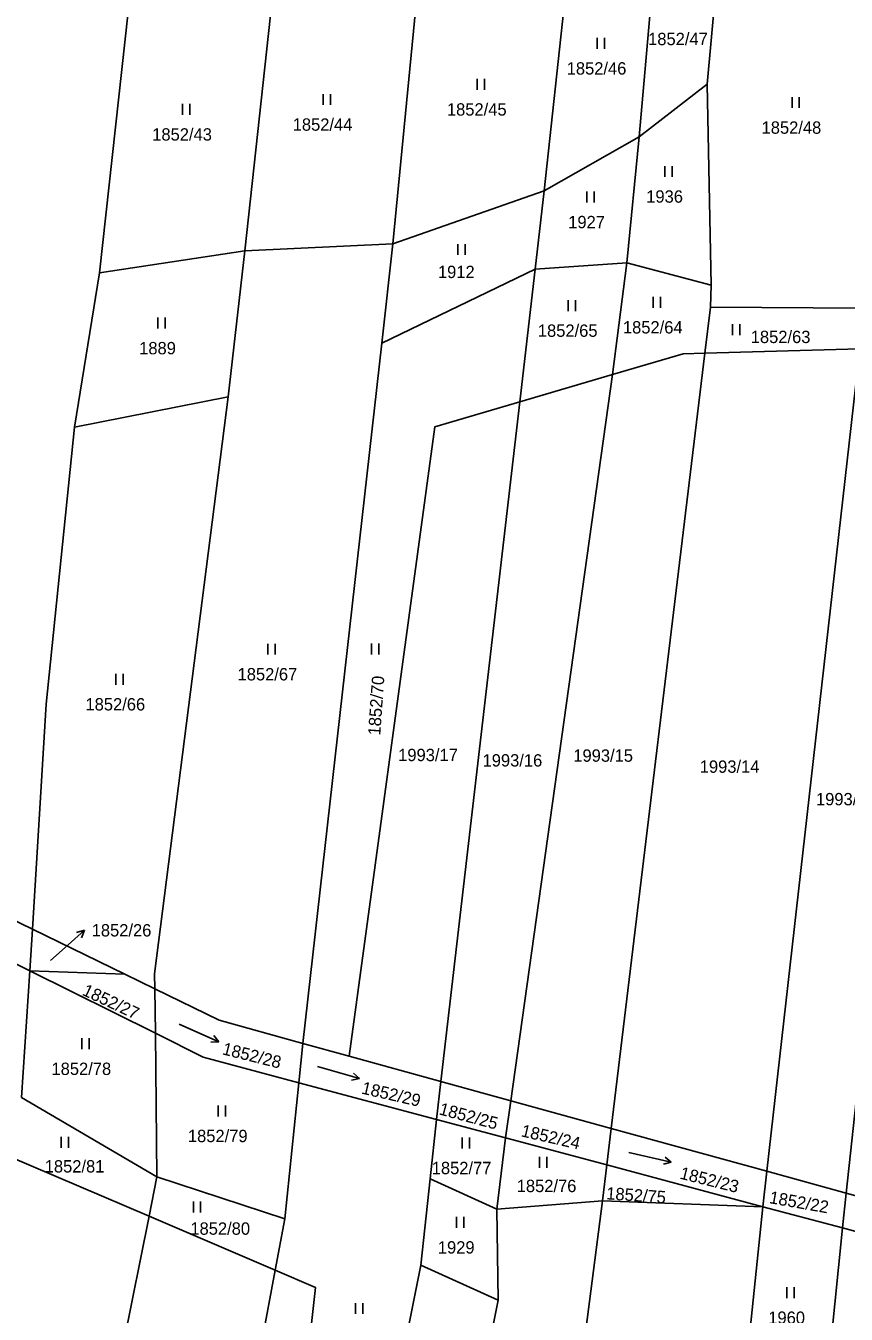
# Model space of a CAD drawing. Extents: x -755528 to -748832, y -1118122 to -1111095.
# Drawn here: x -749880.5 to -749767.5, y -1112738.5 to -1112561.1 of the extents above; entities that cross this region are included whole.
import ezdxf

# ---------------------------------------------------------------- set-up
doc = ezdxf.new("R2010")
doc.units = 0
for name, color, linetype in [('DZ_DO_PUPFL', 7, 'Continuous'), ('DZ_NAD_ZPF', 7, 'Continuous'), ('legenda barvy', 7, 'Continuous'), ('TZ_UMVŽST', 7, 'Continuous')]:
    doc.layers.add(name, color=color, linetype=linetype)

msp = doc.modelspace()

# ---------------------------------------------------------------- linework, layer by layer
at = {"layer": 'DZ_NAD_ZPF'}
for p, q in [((-749796.03, -1112576.36), (-749793.93, -1112552.81)), ((-749786.66, -1112569.11), (-749785.05, -1112552.03)), ((-749809.07, -1112583.82), (-749805.87, -1112553.86)), ((-749829.94, -1112591.12), (-749826.47, -1112555.67)), ((-749850.31, -1112592.09), (-749846.53, -1112557.44)), ((-749870.32, -1112595.11), (-749866.34, -1112559.18)), ((-749796.03, -1112576.36), (-749786.66, -1112569.11)), ((-749786.66, -1112569.11), (-749786.11, -1112596.81)), ((-749809.07, -1112583.82), (-749796.03, -1112576.36)), ((-749797.71, -1112593.71), (-749796.03, -1112576.36)), ((-749829.94, -1112591.12), (-749809.07, -1112583.82)), ((-749810.31, -1112594.6), (-749809.07, -1112583.82)), ((-749870.32, -1112595.11), (-749850.31, -1112592.09)), ((-749850.31, -1112592.09), (-749852.6, -1112612.16)), ((-749850.31, -1112592.09), (-749829.94, -1112591.12)), ((-749831.42, -1112604.79), (-749829.94, -1112591.12)), ((-749797.71, -1112593.71), (-749810.31, -1112594.6)), ((-749797.71, -1112593.71), (-749799.67, -1112609.11)), ((-749786.11, -1112596.81), (-749797.71, -1112593.71)), ((-749873.73, -1112616.37), (-749870.32, -1112595.11)), ((-749810.31, -1112594.6), (-749831.42, -1112604.79)), ((-749810.31, -1112594.6), (-749812.44, -1112612.87)), ((-749786.11, -1112596.81), (-749786.21, -1112599.84)), ((-749786.21, -1112599.84), (-749786.96, -1112606.16)), ((-749786.21, -1112599.84), (-749765, -1112599.97)), ((-749842.31, -1112701.2), (-749831.42, -1112604.79)), ((-749786.96, -1112606.16), (-749799.86, -1112712.9)), ((-749786.96, -1112606.16), (-749765.63, -1112605.56)), ((-749765.63, -1112605.56), (-749778.43, -1112718.8)), ((-749799.67, -1112609.11), (-749813.69, -1112709.09)), ((-749812.44, -1112612.87), (-749799.67, -1112609.11)), ((-749852.6, -1112612.16), (-749873.73, -1112616.37)), ((-749812.44, -1112612.87), (-749823.32, -1112706.43)), ((-749879.53, -1112685.48), (-749900.35, -1112675.31)), ((-749900.35, -1112680.98), (-749879.88, -1112691.19)), ((-749879.88, -1112691.19), (-749879.53, -1112685.48)), ((-749866.8, -1112691.69), (-749879.53, -1112685.48)), ((-749881.03, -1112708.65), (-749879.88, -1112691.19)), ((-749879.88, -1112691.19), (-749866.8, -1112691.69)), ((-749879.88, -1112691.19), (-749862.6, -1112699.81)), ((-749862.7, -1112693.69), (-749866.8, -1112691.69)), ((-749862.6, -1112699.81), (-749862.7, -1112693.69)), ((-749862.39, -1112719.57), (-749862.6, -1112699.81)), ((-749842.86, -1112706.61), (-749842.31, -1112701.2)), ((-749835.95, -1112702.95), (-749842.31, -1112701.2)), ((-749823.32, -1112706.43), (-749835.95, -1112702.95)), ((-749844.77, -1112725.38), (-749842.86, -1112706.61)), ((-749842.86, -1112706.61), (-749823.93, -1112711.67)), ((-749823.32, -1112706.43), (-749823.93, -1112711.67)), ((-749813.69, -1112709.09), (-749823.32, -1112706.43)), ((-749881.03, -1112708.65), (-749862.39, -1112719.57)), ((-749813.69, -1112709.09), (-749814.41, -1112714.21)), ((-749799.86, -1112712.9), (-749813.69, -1112709.09)), ((-749823.93, -1112711.67), (-749824.8, -1112719.86)), ((-749823.93, -1112711.67), (-749814.41, -1112714.21)), ((-749799.86, -1112712.9), (-749800.47, -1112717.94)), ((-749778.43, -1112718.8), (-749799.86, -1112712.9)), ((-749814.41, -1112714.21), (-749815.62, -1112724.04)), ((-749814.41, -1112714.21), (-749800.47, -1112717.94)), ((-749863.48, -1112725.01), (-749882.83, -1112716.74)), ((-749800.47, -1112717.94), (-749801.06, -1112722.86)), ((-749800.47, -1112717.94), (-749778.98, -1112723.69)), ((-749862.39, -1112719.57), (-749863.48, -1112725.01)), ((-749862.39, -1112719.57), (-749844.77, -1112725.38)), ((-749826.06, -1112731.72), (-749824.8, -1112719.86)), ((-749824.8, -1112719.86), (-749815.62, -1112724.04)), ((-749778.43, -1112718.8), (-749778.98, -1112723.69)), ((-749767.52, -1112721.81), (-749778.43, -1112718.8)), ((-749767.52, -1112721.81), (-749768.03, -1112726.62)), ((-749757.23, -1112724.65), (-749767.52, -1112721.81)), ((-749815.62, -1112724.04), (-749801.06, -1112722.86)), ((-749801.06, -1112722.86), (-749778.98, -1112723.69)), ((-749778.98, -1112723.69), (-749768.03, -1112726.62)), ((-749863.48, -1112725.01), (-749876.44, -1112789.75)), ((-749846.11, -1112732.43), (-749863.48, -1112725.01)), ((-749846.11, -1112732.43), (-749844.77, -1112725.38)), ((-749815.42, -1112736.54), (-749815.62, -1112724.04)), ((-749770.47, -1112751.02), (-749768.03, -1112726.62)), ((-749768.03, -1112726.62), (-749757.46, -1112729.45)), ((-749856.9, -1112789.25), (-749846.11, -1112732.43)), ((-749836.59, -1112784.41), (-749826.06, -1112731.72)), ((-749826.06, -1112731.72), (-749815.42, -1112736.54)), ((-749824.66, -1112782.98), (-749815.42, -1112736.54))]:
    msp.add_line(p, q, dxfattribs=at)
for points in [[(-749799.67, -1112609.11), (-749789.93, -1112606.24), (-749786.96, -1112606.16)], [(-749862.7, -1112693.69), (-749862.73, -1112691.63), (-749852.6, -1112612.16)], [(-749835.95, -1112702.95), (-749824.16, -1112616.32), (-749812.44, -1112612.87)], [(-749753.85, -1112614.34), (-749761.29, -1112664.19), (-749767.52, -1112721.81)], [(-749879.53, -1112685.48), (-749877.63, -1112654.51), (-749873.73, -1112616.37)], [(-749842.31, -1112701.2), (-749853.84, -1112698.02), (-749862.7, -1112693.69)], [(-749862.6, -1112699.81), (-749856.04, -1112703.08), (-749842.86, -1112706.61)], [(-749811.35, -1112780), (-749803.54, -1112742.05), (-749801.06, -1112722.86)], [(-749784.41, -1112760.56), (-749781.39, -1112746.77), (-749778.98, -1112723.69)], [(-749846.34, -1112786.78), (-749840.57, -1112734.8), (-749846.11, -1112732.43)]]:
    msp.add_lwpolyline(points, dxfattribs=at)
at = {"layer": 'legenda barvy'}
for p, q in [((-749874.62, -1112687.63), (-749872.39, -1112685.622)), ((-749872.39, -1112685.622), (-749873.469, -1112685.92)), ((-749872.39, -1112685.622), (-749872.799, -1112686.664)), ((-749877.05, -1112689.8), (-749874.62, -1112687.63))]:
    msp.add_line(p, q, dxfattribs=at)
at = {"layer": 'TZ_UMVŽST'}
for p, q in [((-749801.801, -1112564.25), (-749801.801, -1112562.75)), ((-749800.8, -1112564.25), (-749800.8, -1112562.75)), ((-749818.291, -1112569.9), (-749818.291, -1112568.4)), ((-749817.29, -1112569.9), (-749817.29, -1112568.4)), ((-749839.521, -1112571.98), (-749839.521, -1112570.48)), ((-749838.52, -1112571.98), (-749838.52, -1112570.48)), ((-749774.961, -1112572.4), (-749774.961, -1112570.9)), ((-749773.96, -1112572.4), (-749773.96, -1112570.9)), ((-749858.861, -1112573.34), (-749858.861, -1112571.84)), ((-749857.86, -1112573.34), (-749857.86, -1112571.84)), ((-749792.471, -1112581.89), (-749792.471, -1112580.39)), ((-749791.47, -1112581.89), (-749791.47, -1112580.39)), ((-749803.211, -1112585.41), (-749803.211, -1112583.91)), ((-749802.21, -1112585.41), (-749802.21, -1112583.91)), ((-749820.961, -1112592.63), (-749820.961, -1112591.13)), ((-749819.96, -1112592.63), (-749819.96, -1112591.13)), ((-749805.771, -1112600.36), (-749805.771, -1112598.86)), ((-749804.77, -1112600.36), (-749804.77, -1112598.86)), ((-749794.061, -1112599.9), (-749794.061, -1112598.4)), ((-749793.06, -1112599.9), (-749793.06, -1112598.4)), ((-749862.281, -1112602.77), (-749862.281, -1112601.27)), ((-749861.28, -1112602.77), (-749861.28, -1112601.27)), ((-749783.141, -1112603.66), (-749783.141, -1112602.16)), ((-749782.14, -1112603.66), (-749782.14, -1112602.16)), ((-749847.111, -1112647.67), (-749847.111, -1112646.17)), ((-749846.11, -1112647.67), (-749846.11, -1112646.17)), ((-749832.851, -1112647.64), (-749832.851, -1112646.14)), ((-749831.85, -1112647.64), (-749831.85, -1112646.14)), ((-749868.051, -1112651.81), (-749868.051, -1112650.31)), ((-749867.05, -1112651.81), (-749867.05, -1112650.31)), ((-749859.348, -1112698.545), (-749853.867, -1112700.985)), ((-749872.721, -1112702), (-749872.721, -1112700.5)), ((-749871.72, -1112702), (-749871.72, -1112700.5)), ((-749853.867, -1112700.985), (-749854.556, -1112700.129)), ((-749853.867, -1112700.985), (-749854.964, -1112701.046)), ((-749840.3, -1112704.386), (-749834.532, -1112706.04)), ((-749834.532, -1112706.04), (-749835.61, -1112706.253)), ((-749834.532, -1112706.04), (-749835.333, -1112705.289)), ((-749853.951, -1112711.25), (-749853.951, -1112709.75)), ((-749852.95, -1112711.25), (-749852.95, -1112709.75)), ((-749875.591, -1112715.58), (-749875.591, -1112714.08)), ((-749874.59, -1112715.58), (-749874.59, -1112714.08)), ((-749820.381, -1112715.66), (-749820.381, -1112714.16)), ((-749819.38, -1112715.66), (-749819.38, -1112714.16)), ((-749797.438, -1112716.207), (-749791.592, -1112717.557)), ((-749809.741, -1112718.34), (-749809.741, -1112716.84)), ((-749808.74, -1112718.34), (-749808.74, -1112716.84)), ((-749791.592, -1112717.557), (-749792.657, -1112717.826)), ((-749791.592, -1112717.557), (-749792.431, -1112716.849)), ((-749857.381, -1112724.47), (-749857.381, -1112722.97)), ((-749856.38, -1112724.47), (-749856.38, -1112722.97)), ((-749821.161, -1112726.59), (-749821.161, -1112725.09)), ((-749820.16, -1112726.59), (-749820.16, -1112725.09)), ((-749775.671, -1112736.27), (-749775.671, -1112734.77)), ((-749774.67, -1112736.27), (-749774.67, -1112734.77)), ((-749835.041, -1112738.46), (-749835.041, -1112736.96)), ((-749834.04, -1112738.46), (-749834.04, -1112736.96))]:
    msp.add_line(p, q, dxfattribs=at)

# ---------------------------------------------------------------- texts
at = {"layer": 'DZ_DO_PUPFL'}
for s, p in [('1852/47', (-749794.776, -1112563.75)), ('1852/46', (-749805.986, -1112567.8)), ('1852/45', (-749822.476, -1112573.45)), ('1852/44', (-749843.706, -1112575.53)), ('1852/48', (-749779.156, -1112575.95)), ('1852/43', (-749863.046, -1112576.89)), ('1936', (-749795.034, -1112585.44)), ('1927', (-749805.774, -1112588.96)), ('1912', (-749823.714, -1112595.82)), ('1852/65', (-749809.956, -1112603.91)), ('1852/64', (-749798.246, -1112603.45)), ('1852/63', (-749780.646, -1112604.77)), ('1889', (-749864.844, -1112606.32)), ('1852/67', (-749851.296, -1112651.22)), ('1852/66', (-749872.236, -1112655.36)), ('1993/17', (-749829.186, -1112662.34)), ('1993/16', (-749817.566, -1112663.08)), ('1993/15', (-749805.076, -1112662.42)), ('1993/14', (-749787.666, -1112663.94)), ('1993/13', (-749771.666, -1112668.42)), ('1852/26', (-749871.38, -1112686.48)), ('1852/78', (-749876.916, -1112705.55)), ('1852/79', (-749858.136, -1112714.8)), ('1852/81', (-749877.846, -1112718.98)), ('1852/77', (-749824.566, -1112719.21)), ('1852/76', (-749812.866, -1112721.68)), ('1852/80', (-749857.796, -1112727.55)), ('1929', (-749823.724, -1112730.14)), ('1960', (-749778.234, -1112739.82))]:
    msp.add_text(s, height=1.7, dxfattribs=at).set_placement(p)
for s, rotation, p in [('1852/70', 86, (-749831.652, -1112658.844)), ('1852/27', 335, (-749872.805, -1112694.487)), ('1852/28', 346, (-749853.505, -1112702.692)), ('1852/29', 347, (-749834.33, -1112708.094)), ('1852/25', 345, (-749823.66, -1112710.961)), ('1852/24', 347, (-749812.36, -1112713.984)), ('1852/23', 346, (-749790.515, -1112719.812)), ('1852/75', 356, (-749800.584, -1112722.667)), ('1852/22', 349.999997, (-749778.174, -1112723.188))]:
    msp.add_text(s, height=1.7, rotation=rotation, dxfattribs=at).set_placement(p)

doc.saveas('drawing.dxf')
